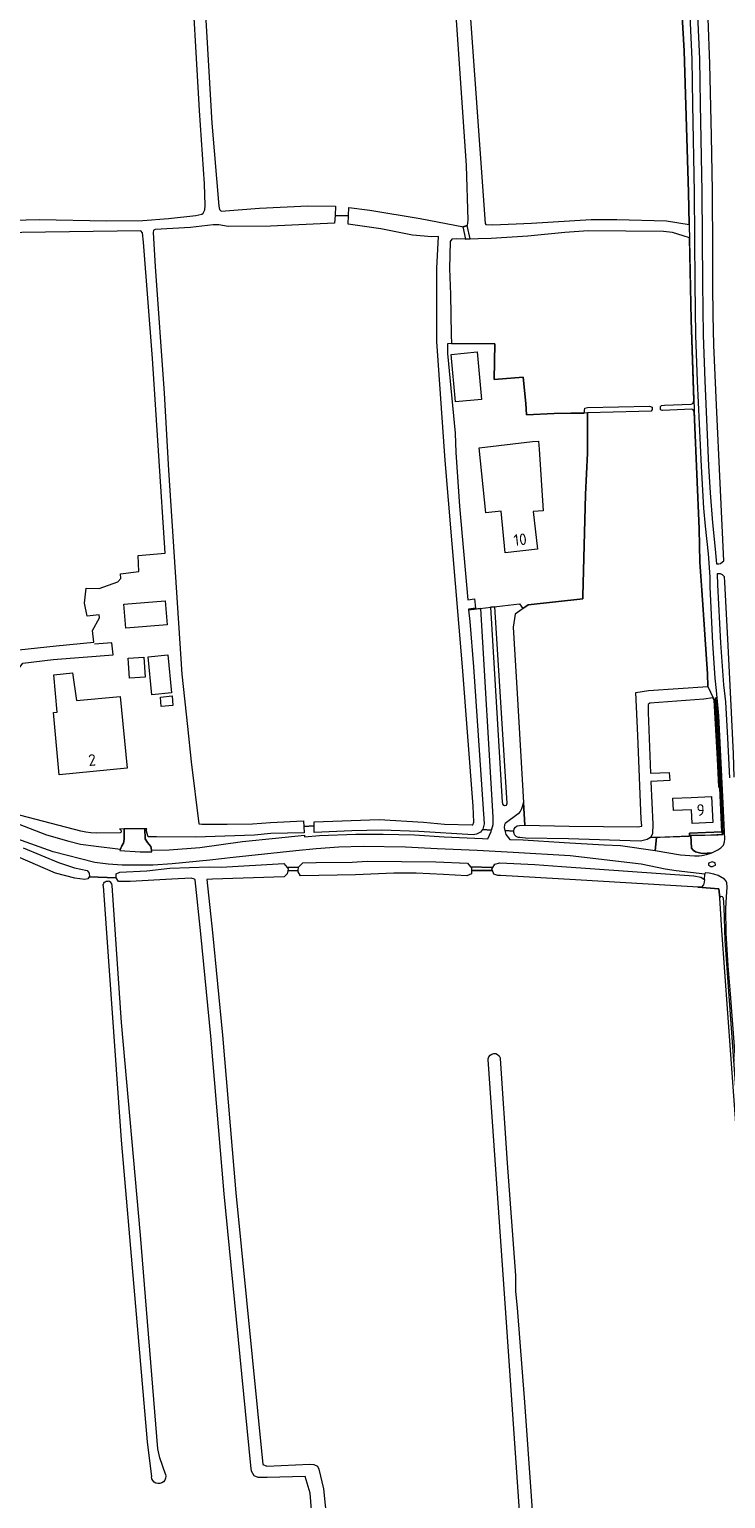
# Model space of a CAD drawing. Header units: metres. Extents: x 209813 to 223847, y 571801 to 587119.
# Tile 515 of 656: x 216656 to 216896, y 583366 to 583874. Entities that reach past the tile are written whole.
import ezdxf
from ezdxf.enums import TextEntityAlignment as Align

# ---------------------------------------------------------------- set-up
doc = ezdxf.new("R2010")
doc.units = ezdxf.units.M
for name, color, linetype, lineweight in [('B-RO-GK-BESCHOEIING-G', 8, 'GK-BESCHOEIING', 0), ('B-RO-GR-BOUWLAND-GV', 8, 'Continuous', 0), ('B-RO-GR-GRAS-GV', 8, 'Continuous', 0), ('B-RO-GR-GROENVOORZIENING-GV', 8, 'Continuous', 0), ('B-RO-KW-KUNSTWERK_GEMAAL-GV', 8, 'Continuous', 0), ('B-RO-OG-BEBOUWING-T18', 8, 'Continuous', 0), ('B-RO-OG-TERREIN_ERF-GV', 8, 'Continuous', 0), ('B-RO-OG-WATER_GREPPEL-GV', 8, 'Continuous', 0), ('B-RO-OG-WEG-GV', 8, 'Continuous', 0), ('B-RO-VH-ONVERHARD-GV', 8, 'Continuous', 0), ('B-RO-VH-VERHARDING_BETONSTRAATSTEEN-GV', 8, 'Continuous', 0), ('B-RO-VH-VERHARDING_PUIN-GV', 8, 'Continuous', 0)]:
    doc.layers.add(name, color=color, linetype=linetype, lineweight=lineweight)
doc.styles.add('NLCS-ISO-M200-T18', font='txt', dxfattribs={"height": 0.36})
doc.linetypes.add('GK-BESCHOEIING', pattern='A,30,-5,[1,NLCS.shx,S=1,R=0,X=0,Y=0],-5', length=40)

msp = doc.modelspace()

# ---------------------------------------------------------------- linework, layer by layer
at = {"layer": 'B-RO-GK-BESCHOEIING-G', "flags": 128}
msp.add_lwpolyline([(216651.957, 583647.343), (216651.878, 583652.498), (216653.449, 583654.653), (216663.974, 583655.9), (216684.71, 583657.491), (216684.195, 583661.732), (216678.241, 583661.261)], dxfattribs=at)
at = {"layer": 'B-RO-GR-BOUWLAND-GV', "flags": 128}
for points in [[(216802.184, 583955.088), (216804.059, 583933.584), (216813.121, 583806.625), (216813.429, 583806.344), (216815.847, 583806.181), (216829.14, 583806.76), (216849.764, 583807.965), (216858.637, 583807.965), (216875.844, 583807.6), (216883.599, 583806.27), (216883.374, 583817.357), (216881.889, 583866.295), (216880.727, 583886.369), (216879.553, 583903.44), (216878.365, 583924.789), (216877.026, 583944.175), (216876.239, 583957.14), (216858.975, 583956.406), (216810.282, 583954.763), (216807.445, 583954.493)], [(216714.775, 583910.673), (216718.358, 583849.289), (216718.78, 583841.31), (216721.167, 583812.656), (216721.354, 583811.419), (216721.994, 583810.883), (216735.189, 583811.966), (216751.942, 583812.695), (216761.474, 583812.666), (216761.312, 583809.385), (216765.981, 583809.44), (216766.118, 583812.217), (216773.348, 583811.278), (216790.674, 583808.337), (216805.631, 583805.488), (216807.02, 583805.993), (216807.309, 583807.806), (216806.757, 583826.627), (216803.072, 583880.29)], [(216761.312, 583809.385), (216761.183, 583806.788), (216739.079, 583805.67), (216724.364, 583805.607), (216721.238, 583806.157), (216719.181, 583806.202), (216711.36, 583805.272), (216699.17, 583804.565), (216698.698, 583804.383), (216698.575, 583804.208), (216698.498, 583803.477), (216699.201, 583791.753), (216702.296, 583748.034), (216703.748, 583721.394), (216708.405, 583650.855), (216710.382, 583632.815), (216711.619, 583620.553), (216714.236, 583599.096), (216715.285, 583598.954), (216724.051, 583598.983), (216732.777, 583599.158), (216739.006, 583599.568), (216750.454, 583600.112), (216750.568, 583598.215), (216754.104, 583598.396), (216754.104, 583599.861), (216776.602, 583600.625), (216791.868, 583599.699), (216799.105, 583599.05), (216808.635, 583598.749), (216808.9, 583598.834), (216809.288, 583599.729), (216809.008, 583605.287), (216805.367, 583653.38), (216799.315, 583724.674), (216796.503, 583765.838), (216796.483, 583791.168), (216797.09, 583802.173), (216794.702, 583802.071), (216788.044, 583802.57), (216777.124, 583804.787), (216765.828, 583806.358), (216765.981, 583809.44)], [(216906.329, 583405.121), (216894.889, 583562.2), (216894.198, 583573.554), (216893.872, 583576.632), (216886.629, 583577.261), (216884.939, 583577.403), (216844.401, 583579.811), (216818.498, 583581.229), (216817.502, 583581.232), (216816.178, 583581.675), (216815.687, 583582.954), (216808.493, 583582.986), (216808.493, 583581.819), (216806.851, 583581.165), (216798.768, 583581.605), (216789.28, 583582.021), (216781.65, 583582.021), (216768.383, 583581.462), (216749.36, 583581.1), (216748.577, 583582.578), (216748.577, 583582.967), (216744.995, 583582.849), (216744.74, 583581.842), (216743.738, 583580.78), (216718.948, 583579.987), (216717.063, 583579.848), (216718.995, 583561.556), (216722.393, 583526.1), (216727.056, 583471.601), (216736.369, 583377.709), (216737.799, 583377.118), (216752.588, 583377.763), (216754.002, 583377.704), (216755.234, 583377.144), (216755.745, 583376.01), (216757.345, 583369.259), (216761.657, 583326.376)], [(216832.146, 583257.823), (216820.674, 583425.135), (216814.228, 583517.668), (216814.24, 583517.888)], [(216818.3, 583518.254), (216818.358, 583518.011), (216820.752, 583481.819), (216823.646, 583442.99), (216823.651, 583437.491), (216824.273, 583431.841), (216826.699, 583399.205), (216834.702, 583287.113), (216836.674, 583258.476)]]:
    msp.add_lwpolyline(points, dxfattribs=at)
at = {"layer": 'B-RO-GR-BOUWLAND-GV'}
msp.add_lwpolyline([(216814.24, 583517.888, -0.8232575), (216818.3, 583518.254)], format="xyb", dxfattribs=at)
at = {"layer": 'B-RO-GR-GRAS-GV', "flags": 128}
for points in [[(216620.507, 583887.867), (216626.575, 583814.183), (216626.41, 583813.848), (216626.312, 583813.709), (216626.078, 583813.464), (216625.801, 583813.27), (216625.649, 583813.195), (216625.326, 583813.091), (216625.158, 583813.064), (216625.941, 583805.62), (216631.928, 583805.338), (216631.928, 583807.291), (216659.124, 583807.964), (216682.556, 583807.585), (216694.98, 583807.699), (216703.763, 583808.393), (216713.243, 583809.362), (216715.27, 583809.866), (216715.74, 583810.235), (216716.314, 583811.344), (216716.474, 583812.884), (216716.244, 583820.381), (216714.512, 583845.744), (216711.404, 583899.914)], [(216652.162, 583659.24), (216664.968, 583660.616), (216677.985, 583661.886), (216677.597, 583665.927), (216679.916, 583670.372), (216679.89, 583671.411), (216675.657, 583670.881), (216674.81, 583675.432), (216675.339, 583680.618), (216679.89, 583680.512), (216686.346, 583682.735), (216687.296, 583683.891), (216687.245, 583685.545), (216693.543, 583686.333), (216693.288, 583691.86), (216702.592, 583692.736), (216698.226, 583759.94), (216695.183, 583800.157), (216694.786, 583803.464), (216694.257, 583804.126), (216636.578, 583803.332)], [(216671.438, 583580.293), (216664.776, 583582.073), (216642.137, 583591.876)], [(216756.004, 583327.384), (216752.705, 583367.767), (216751.016, 583373.467), (216737.886, 583373.118), (216734.776, 583373.118), (216733.364, 583373.779), (216732.473, 583375.379), (216732.227, 583377.324), (216723.073, 583471.233), (216718.409, 583525.739), (216715.015, 583561.155), (216713.052, 583579.738), (216712.822, 583580.009), (216711.676, 583580.291), (216704.945, 583579.976), (216690.545, 583579.138), (216686.488, 583579.183), (216685.694, 583580.409), (216676.423, 583580.847), (216675.941, 583580.155), (216674.929, 583579.832), (216671.438, 583580.293)]]:
    msp.add_lwpolyline(points, dxfattribs=at)
for points in [[(216883.693, 583801.634), (216881.6, 583802.425), (216877.83, 583803.55), (216874.721, 583803.88), (216848.791, 583804.145), (216840.722, 583803.55), (216827.955, 583802.227), (216815.189, 583801.499), (216806.26, 583801.234), (216803.348, 583801.301), (216801.629, 583801.168), (216801.1, 583800.375), (216800.902, 583791.114), (216801.233, 583782.052), (216801.365, 583768.095), (216801.56, 583765.172), (216816.452, 583765.018), (216816.245, 583752.658), (216826.302, 583753.477), (216827.228, 583744.415), (216827.492, 583740.446), (216836.951, 583740.976), (216847.383, 583741.096), (216847.601, 583742.761), (216848.461, 583743.026), (216869.958, 583743.489), (216870.884, 583743.092), (216870.884, 583742.298), (216870.553, 583741.769), (216866.188, 583741.637), (216848.534, 583741.134), (216848.462, 583727.286), (216847.774, 583712.999), (216846.843, 583677.784), (216846.857, 583676.936), (216827.966, 583674.819), (216823.574, 583671.591), (216822.833, 583667.093), (216824.262, 583644.18), (216826.431, 583606.507), (216826.915, 583598.612), (216842.201, 583598.354), (216865.872, 583598.098), (216867.23, 583598.301), (216867.071, 583600.789), (216865.898, 583629.649), (216865.219, 583644.551), (216869.611, 583645.186), (216890.114, 583646.587), (216889.915, 583650.925), (216888.044, 583679.926), (216887.356, 583689.609), (216887.039, 583701.092), (216885.457, 583738.936), (216885.373, 583741.376), (216885.048, 583742.268), (216884.585, 583742.433), (216874.431, 583741.97), (216874.067, 583742.07), (216873.737, 583742.235), (216873.737, 583743.36), (216874.034, 583743.69), (216875.06, 583743.823), (216884.287, 583744.219), (216884.915, 583744.385), (216885.237, 583745.281), (216884.265, 583773.376)], [(216815.018, 583673.982), (216819, 583606.579), (216819.315, 583605.787), (216819.79, 583605.457), (216820.478, 583605.528), (216820.79, 583606.298), (216816.461, 583674.154)]]:
    msp.add_lwpolyline(points, close=True, dxfattribs=at)
at = {"layer": 'B-RO-GR-GRAS-GV'}
for points in [[(216681.229, 583577.747, -0.445611), (216682.914, 583579.331)], [(216702.765, 583374.294, -1.1342747), (216697.891, 583373.415)]]:
    msp.add_lwpolyline(points, format="xyb", dxfattribs=at)
at = {"layer": 'B-RO-GR-GROENVOORZIENING-GV', "flags": 128}
msp.add_lwpolyline([(216811.718, 583673.587), (216807.458, 583673.078), (216807.82, 583669.032), (216809.117, 583653.425), (216812.811, 583599.122), (216812.337, 583597.251), (216812.223, 583597.113), (216815.4, 583596.975), (216815.91, 583598.941), (216815.979, 583601.463)], close=True, dxfattribs=at)
msp.add_lwpolyline([(216825, 583598.572), (216826.915, 583598.612), (216826.431, 583606.507), (216825.746, 583604.346), (216825.31, 583603.393), (216824.557, 583602.533), (216820.023, 583599.225), (216819.895, 583598.816), (216819.707, 583597.841), (216819.955, 583596.778), (216823.047, 583596.617)], dxfattribs=at)
at = {"layer": 'B-RO-GR-GROENVOORZIENING-GV'}
msp.add_lwpolyline([(216823.047, 583596.617, -0.3715453), (216825, 583598.572)], format="xyb", dxfattribs=at)
at = {"layer": 'B-RO-KW-KUNSTWERK_GEMAAL-GV', "flags": 128}
msp.add_lwpolyline([(216806.988, 583805.925), (216805.493, 583805.514), (216806.383, 583801.243), (216808.021, 583801.36)], close=True, dxfattribs=at)
at = {"layer": 'B-RO-OG-TERREIN_ERF-GV', "flags": 128}
for points in [[(216801.56, 583765.172), (216800.193, 583765.081), (216800.178, 583761.706), (216802.818, 583734.124), (216803.055, 583727.455), (216804.25, 583708.934), (216807.146, 583676.563), (216809.432, 583676.848), (216809.833, 583673.633), (216807.435, 583673.334), (216807.458, 583673.078), (216825.074, 583675.183), (216826.163, 583673.588), (216827.966, 583674.819), (216846.857, 583676.936), (216846.843, 583677.784), (216847.774, 583712.999), (216848.462, 583727.286), (216848.534, 583741.134), (216836.951, 583740.976), (216827.492, 583740.446), (216827.228, 583744.415), (216826.302, 583753.477), (216816.245, 583752.658), (216816.452, 583765.018)], [(216811.911, 583745.842), (216802.926, 583745.001), (216801.392, 583761.39), (216810.377, 583762.231)], [(216831.569, 583731.385), (216831.787, 583728.647), (216833.153, 583707.342), (216829.795, 583707.099), (216831.285, 583694.05), (216820.119, 583692.767), (216818.685, 583707.183), (216813.349, 583706.597), (216811.062, 583729.07), (216829.549, 583731.224)], [(216703.312, 583667.88), (216689.028, 583666.739), (216688.365, 583675.033), (216702.649, 583676.173)], [(216695.784, 583649.841), (216690.383, 583649.459), (216689.893, 583656.396), (216695.294, 583656.778)], [(216704.862, 583644.436), (216698.079, 583643.749), (216696.754, 583656.83), (216703.537, 583657.517)], [(216689.484, 583618.326), (216666.087, 583616.114), (216664.053, 583637.625), (216665.394, 583637.751), (216664.172, 583650.683), (216670.604, 583651.291), (216672.013, 583641.728), (216687.135, 583643.159)], [(216705.319, 583640.011), (216701.292, 583639.637), (216700.984, 583642.958), (216705.011, 583643.332)], [(216870.425, 583613.726), (216871.019, 583599.027), (216871.005, 583595.643), (216870.263, 583594.366), (216883.738, 583594.804), (216883.708, 583595.904), (216894.912, 583596.355), (216894.228, 583611.49), (216893.816, 583611.928), (216893.449, 583621.557), (216892.752, 583633.648), (216892.241, 583641.872), (216891.844, 583642.686), (216888.726, 583642.24), (216870.039, 583640.867), (216869.469, 583640.426), (216869.422, 583639.797), (216869.435, 583637.554), (216870.276, 583616.58), (216876.734, 583616.894), (216876.894, 583614.095)], [(216884.277, 583608.196), (216891.387, 583608.589), (216891.764, 583599.55), (216884.648, 583599.236), (216884.453, 583603.951), (216878.177, 583603.704), (216878.005, 583607.939)]]:
    msp.add_lwpolyline(points, close=True, dxfattribs=at)
at = {"layer": 'B-RO-OG-WATER_GREPPEL-GV', "flags": 128}
msp.add_lwpolyline([(216894.962, 583596.358), (216883.708, 583595.904), (216883.729, 583595.15), (216893.668, 583595.3), (216895.222, 583595.48), (216895.286, 583595.802), (216894.986, 583595.789)], close=True, dxfattribs=at)
for points in [[(216681.229, 583577.747), (216687.447, 583489.793), (216696.389, 583385.519), (216697.891, 583373.415)], [(216702.765, 583374.294), (216700.858, 583379.933), (216700.149, 583383.089), (216694.096, 583456.902), (216687.605, 583530.459), (216684.337, 583577.864)]]:
    msp.add_lwpolyline(points, dxfattribs=at)
at = {"layer": 'B-RO-OG-WATER_GREPPEL-GV'}
msp.add_lwpolyline([(216684.337, 583577.864, 0.3750539), (216682.914, 583579.331)], format="xyb", dxfattribs=at)
at = {"layer": 'B-RO-OG-WEG-GV', "flags": 128}
for points in [[(216880.727, 583886.369), (216881.889, 583866.295), (216883.374, 583817.357), (216884.265, 583773.376), (216885.457, 583738.936), (216887.039, 583701.092), (216887.356, 583689.609), (216888.044, 583679.926), (216889.915, 583650.925), (216890.114, 583646.587), (216891.934, 583642.686), (216892.241, 583641.872), (216892.752, 583633.648), (216893.449, 583621.557), (216893.816, 583611.928), (216894.228, 583611.49), (216894.962, 583596.358), (216894.504, 583606.87), (216893.802, 583620.931), (216892.819, 583641.211), (216892.728, 583642.717), (216893.027, 583642.735), (216893.119, 583641.227), (216894.102, 583620.946), (216894.804, 583606.884), (216895.286, 583595.802), (216895.222, 583595.48), (216889.074, 583595.08), (216884.204, 583595.144), (216884.373, 583590.656), (216885.015, 583590.016), (216885.755, 583589.465), (216888.134, 583588.83), (216891.432, 583589.109), (216893.56, 583590.08), (216894.563, 583590.798), (216895.431, 583591.786), (216895.862, 583592.899), (216895.901, 583593.786), (216895.356, 583606.157), (216893.911, 583636.428), (216893.108, 583645.158), (216892.656, 583649.515), (216891.832, 583661.623), (216890.9, 583681.035), (216890.885, 583684.511), (216890.242, 583692.42), (216889.238, 583702.051), (216888.637, 583708.293), (216887.845, 583722.693), (216886.488, 583752.128), (216885.964, 583767.875), (216885.679, 583785.831), (216885.577, 583801.628), (216885.42, 583817.408), (216884.919, 583847.747), (216884.605, 583863.428), (216884.006, 583878.415)], [(216886.552, 583878.586), (216887.147, 583863.599), (216887.457, 583847.918), (216887.949, 583817.578), (216888.102, 583801.798), (216888.199, 583786.001), (216888.479, 583768.045), (216888.999, 583752.298), (216890.348, 583722.863), (216890.857, 583713.546), (216891.646, 583703.194), (216892.634, 583694.016), (216893.111, 583688.989), (216893.844, 583689.03), (216894.49, 583689.163), (216895.181, 583689.638), (216895.583, 583690.047), (216894.271, 583716.911), (216893.024, 583743.86), (216892.178, 583764.546), (216891.92, 583774.964), (216891.807, 583784.937), (216891.772, 583796.746), (216891.651, 583817.923), (216891.382, 583836.882), (216890.736, 583861.871), (216890.194, 583877.463)], [(216899.132, 583615.253), (216898.882, 583623.265), (216897.983, 583642.367), (216896.936, 583662.947), (216895.972, 583682.659), (216895.856, 583684.49), (216895.078, 583685.242), (216894.447, 583685.568), (216893.251, 583685.52), (216893.404, 583681.753), (216894.396, 583661.744), (216895.446, 583647.164), (216896.126, 583641.25), (216896.889, 583628.762), (216897.605, 583615.03)], [(216652.405, 583598.89), (216657.494, 583596.89), (216661.629, 583595.282), (216669.402, 583593.135), (216673.357, 583592.06), (216678.824, 583591.382), (216686.269, 583590.45), (216687.185, 583590.388), (216687.678, 583591.487), (216688.25, 583592.466), (216688.541, 583593.711), (216688.447, 583597.338), (216686.825, 583597.294), (216687.165, 583597.128), (216687.389, 583596.919), (216687.485, 583596.628), (216687.453, 583596.384), (216687.285, 583596.128), (216687.075, 583596.001), (216678.781, 583595.948), (216676.992, 583595.981), (216675.217, 583596.207), (216673.476, 583596.623), (216650.113, 583602.747)], [(216819.955, 583596.778), (216820.274, 583595.412), (216821.696, 583593.72), (216826.339, 583593.582), (216840.435, 583592.673), (216854.274, 583591.87), (216859.91, 583591.605), (216871.837, 583589.854), (216872.313, 583594.433), (216870.263, 583594.366), (216869.171, 583593.731), (216866.815, 583593.118), (216841.965, 583593.916), (216827.088, 583594.205), (216825.137, 583594.344)], [(216823.047, 583596.617), (216819.955, 583596.778)], [(216808.13, 583584.272), (216815.851, 583584.06), (216816.489, 583585.148), (216818.251, 583585.64), (216830.33, 583585.07), (216839.589, 583584.33), (216885.197, 583581.107), (216887.651, 583580.708), (216888.859, 583579.902), (216889.049, 583581.702), (216879.12, 583582.852), (216875.28, 583583.459), (216867.024, 583585.164), (216842.529, 583588.012), (216822.887, 583589.185), (216810.365, 583589.892), (216796.611, 583590.438), (216785.659, 583591.05), (216771.05, 583591.276), (216762.667, 583591.101), (216754.78, 583590.521), (216747.72, 583589.791), (216726.154, 583587.45), (216718.058, 583586.527), (216705.087, 583585.301), (216698.528, 583584.804), (216687.835, 583584.84), (216682.997, 583585.159), (216678.32, 583585.803), (216663.954, 583589.439), (216651.408, 583593.947)], [(216653.561, 583590.857), (216665.767, 583585.786), (216671.323, 583583.963), (216675.716, 583582.98), (216676.43, 583582.077), (216676.511, 583580.974), (216676.423, 583580.847), (216685.694, 583580.409), (216685.738, 583581.831), (216686.952, 583582.444), (216696.314, 583582.896), (216704.257, 583583.853), (216717.797, 583584.238), (216721.94, 583584.125), (216743.672, 583585.464), (216744.811, 583584.015), (216748.675, 583584.184), (216750.168, 583585.642), (216754.807, 583585.773), (216767.173, 583585.886), (216772.364, 583586.171), (216796.156, 583586.025), (216807.006, 583585.524), (216808.13, 583584.272)], [(216917.098, 583286.346), (216909.525, 583385.972), (216908.443, 583399.674), (216907.726, 583410.088), (216906.808, 583422.754), (216902.232, 583482.791), (216897.931, 583540.354), (216897.125, 583550.039), (216896.377, 583561.327), (216896.309, 583569.82), (216896.476, 583573.913), (216896.699, 583577.23), (216896.64, 583578.714), (216896.406, 583579.361), (216895.787, 583579.989), (216893.581, 583581.225), (216892.131, 583581.767), (216890.531, 583582.049), (216889.101, 583582.199), (216889.049, 583581.702)], [(216888.859, 583579.902), (216888.852, 583578.902), (216888.574, 583578.036), (216887.901, 583577.275), (216886.629, 583577.261), (216893.872, 583576.632), (216894.198, 583573.554)], [(216895.276, 583573.733), (216895.345, 583573.381), (216895.633, 583570.338), (216895.89, 583558.77), (216898.932, 583517.261), (216907.53, 583400.727), (216912.554, 583334.628), (216916.115, 583288.721), (216919.11, 583250.643), (216918.974, 583250.187), (216918.621, 583249.944), (216918.138, 583250.097), (216917.893, 583250.526), (216918.419, 583242.295), (216915.259, 583241.991), (216916.813, 583241.776), (216917.955, 583241.295), (216918.699, 583240.612), (216919.186, 583239.36), (216919.243, 583238.182), (216919.104, 583236.781), (216918.589, 583236.016), (216917.887, 583235.569)]]:
    msp.add_lwpolyline(points, dxfattribs=at)
msp.add_lwpolyline([(216750.78, 583594.672), (216755.929, 583595.077), (216768.486, 583595.597), (216777.946, 583595.517), (216788.731, 583595.268), (216799.003, 583594.612), (216812.223, 583594.001), (216814.093, 583593.945), (216815.262, 583596.442), (216815.4, 583596.975), (216812.223, 583597.113), (216811.517, 583596.26), (216810.181, 583595.555), (216808.992, 583595.288), (216790.28, 583596.448), (216777.453, 583596.962), (216767.078, 583596.743), (216754.104, 583596.102), (216754.104, 583598.396), (216750.568, 583598.215), (216750.701, 583595.994), (216739.089, 583595.775), (216733.552, 583595.176), (216723.276, 583594.827), (216713.22, 583594.563), (216699.638, 583594.598), (216696.83, 583594.68), (216696.273, 583596.111), (216696.226, 583596.962), (216696.279, 583597.411), (216695.588, 583597.374), (216695.795, 583593.916), (216696.487, 583592.704), (216697.745, 583591.28), (216697.929, 583589.981), (216704.052, 583590.163), (216714.658, 583591), (216729.328, 583593.059), (216740.734, 583594.155), (216750.75, 583595.171)], close=True, dxfattribs=at)
at = {"layer": 'B-RO-OG-WEG-GV'}
for points in [[(216825.137, 583594.344, -0.4333575), (216823.047, 583596.617)], [(216894.198, 583573.554, -0.8653536), (216895.276, 583573.733)]]:
    msp.add_lwpolyline(points, format="xyb", dxfattribs=at)
at = {"layer": 'B-RO-VH-ONVERHARD-GV', "flags": 128}
for points in [[(216744.811, 583584.015), (216745.174, 583583.554), (216744.995, 583582.849), (216748.577, 583582.967), (216748.675, 583584.184)], [(216815.851, 583584.06), (216808.13, 583584.272), (216808.493, 583583.867), (216808.493, 583582.986), (216815.687, 583582.954), (216815.495, 583583.452)]]:
    msp.add_lwpolyline(points, close=True, dxfattribs=at)
at = {"layer": 'B-RO-VH-VERHARDING_BETONSTRAATSTEEN-GV', "flags": 128}
for points in [[(216695.588, 583597.374), (216688.447, 583597.338), (216688.541, 583593.711), (216688.25, 583592.466), (216687.678, 583591.487), (216686.966, 583589.902), (216694.043, 583589.423), (216698, 583589.481), (216697.745, 583591.28), (216696.487, 583592.704), (216695.795, 583593.916)], [(216891.944, 583584.509), (216892.132, 583584.585), (216892.67, 583584.853), (216892.653, 583585.592), (216891.612, 583585.967), (216890.345, 583585.545), (216890.268, 583584.843), (216890.761, 583584.578), (216891.158, 583584.409), (216891.66, 583584.43)]]:
    msp.add_lwpolyline(points, close=True, dxfattribs=at)
at = {"layer": 'B-RO-VH-VERHARDING_PUIN-GV', "flags": 128}
msp.add_lwpolyline([(216891.404, 583589.107), (216888.134, 583588.83), (216885.755, 583589.465), (216885.015, 583590.016), (216884.373, 583590.656), (216884.204, 583595.144), (216883.729, 583595.15), (216883.738, 583594.804), (216872.313, 583594.433), (216871.837, 583589.854), (216880.636, 583588.417), (216885.472, 583588.017), (216887.024, 583588.05), (216888.049, 583588.165), (216889.567, 583588.497)], close=True, dxfattribs=at)

# ---------------------------------------------------------------- texts
at = {"layer": 'B-RO-OG-BEBOUWING-T18', "style": 'NLCS-ISO-M200-T18'}
for s, rotation, p in [('10', 6.6, (216825.245, 583697.382)), ('2', 5.4, (216677.409, 583621.202)), ('9', 2.4, (216887.579, 583603.903))]:
    msp.add_text(s, height=4, rotation=rotation, dxfattribs=at).set_placement(p, align=Align.MIDDLE)

doc.saveas('drawing.dxf')
